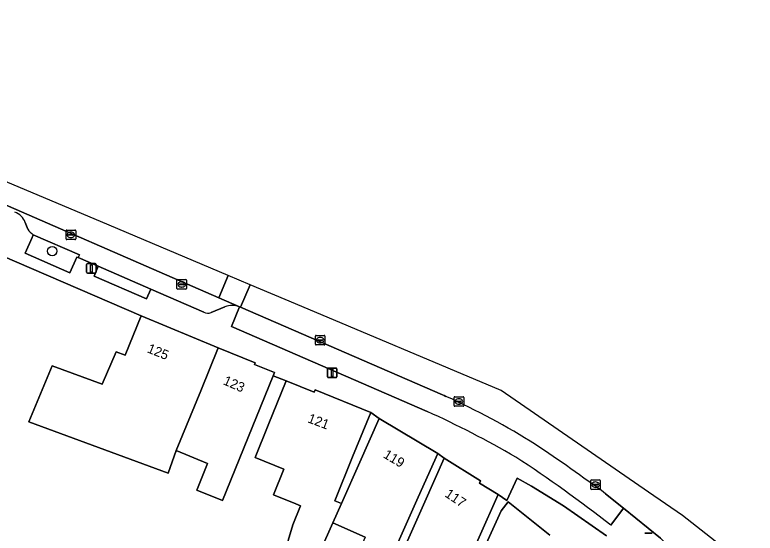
# Model space of a CAD drawing. Extents: x 159371 to 159986, y 382987 to 383597.
# Drawn here: x 159819.4 to 159896.5, y 383508.8 to 383562.9 of the extents above; entities that cross this region are included whole.
import ezdxf

# ---------------------------------------------------------------- set-up
doc = ezdxf.new("R2010")
doc.units = 0
for name, color, linetype in [('IMGEO_Boom', 7, 'Continuous'), ('IMGEO_Erf', 7, 'Continuous'), ('IMGEO_Groenvoorziening', 7, 'Continuous'), ('IMGEO_Kolk', 7, 'Continuous'), ('IMGEO_Lichtmast', 7, 'Continuous'), ('IMGEO_Pand', 7, 'Continuous'), ('IMGEO_Pand_nummerreeks', 7, 'Continuous'), ('IMGEO_Parkeervlak_open', 7, 'Continuous'), ('IMGEO_Rijbaan_lokaal_open', 7, 'Continuous'), ('IMGEO_Voetpad_open', 7, 'Continuous')]:
    doc.layers.add(name, color=color, linetype=linetype)

msp = doc.modelspace()

# ---------------------------------------------------------------- linework, layer by layer
at = {"layer": 'IMGEO_Boom'}
msp.add_circle((159823.277, 383538.227), 0.489, dxfattribs=at)
at = {"layer": 'IMGEO_Erf'}
for points in [[(159847.848, 383508.052), (159848.338, 383509.707), (159849.144, 383511.684), (159848.644, 383511.888), (159846.316, 383512.836), (159847.403, 383515.506), (159844.413, 383516.724), (159845.778, 383520.075), (159847.664, 383524.705), (159846.297, 383525.234), (159844.55, 383520.944), (159841.002, 383512.232), (159838.335, 383513.318), (159839.466, 383516.095), (159836.206, 383517.423), (159835.345, 383515.085), (159820.854, 383520.42), (159823.265, 383526.265), (159828.493, 383524.34), (159829.948, 383527.732), (159830.874, 383527.363), (159832.543, 383531.462), (159816.278, 383538.482)], [(159859.46, 383506.149), (159862.092, 383512.075), (159864.122, 383516.644), (159863.438, 383517.139), (159861.408, 383512.57), (159856.031, 383500.465)], [(159881.025, 383508.561), (159876.551, 383511.661), (159873.208, 383513.721), (159871.702, 383514.57), (159870.626, 383512.228), (159869.733, 383512.846), (159865.787, 383503.963)], [(159866.622, 383503.592), (159870.04, 383511.156), (159870.765, 383512.074), (159875.131, 383508.62)], [(159855.882, 383508.422), (159852.52, 383509.915), (159848.811, 383501.568)]]:
    msp.add_lwpolyline(points, dxfattribs=at)
msp.add_lwpolyline([(159856.462, 383521.407), (159854.576, 383516.777), (159852.716, 383512.211), (159853.404, 383511.905), (159855.316, 383516.209), (159857.345, 383520.778)], close=True, dxfattribs=at)
at = {"layer": 'IMGEO_Groenvoorziening'}
msp.add_lwpolyline([(159821.311, 383539.935), (159821.193, 383539.656), (159820.458, 383538.02), (159825.126, 383535.972), (159825.846, 383537.603), (159825.998, 383537.554), (159826.123, 383537.836)], close=True, dxfattribs=at)
at = {"layer": 'IMGEO_Kolk'}
for p, q in [((159824.724, 383539.493), (159824.724, 383540.345)), ((159824.799, 383540.419), (159825.651, 383540.419)), ((159825.725, 383540.345), (159825.725, 383539.493)), ((159824.983, 383539.913), (159824.983, 383539.925)), ((159825.421, 383539.876), (159825.023, 383539.876)), ((159825.026, 383539.962), (159825.424, 383539.962)), ((159825.235, 383539.639), (159825.21, 383539.639)), ((159825.212, 383540.199), (159825.237, 383540.199)), ((159825.467, 383539.925), (159825.467, 383539.913)), ((159825.651, 383539.419), (159824.799, 383539.419)), ((159836.273, 383534.331), (159836.273, 383535.183)), ((159836.348, 383535.257), (159837.2, 383535.257)), ((159836.761, 383535.037), (159836.786, 383535.037)), ((159837.274, 383535.183), (159837.274, 383534.331)), ((159837.2, 383534.257), (159836.348, 383534.257)), ((159836.532, 383534.751), (159836.532, 383534.763)), ((159836.97, 383534.714), (159836.572, 383534.714)), ((159836.575, 383534.8), (159836.973, 383534.8)), ((159836.784, 383534.477), (159836.759, 383534.477)), ((159837.016, 383534.763), (159837.016, 383534.751)), ((159850.766, 383529.44), (159851.618, 383529.44)), ((159850.691, 383528.514), (159850.691, 383529.366)), ((159850.95, 383528.934), (159850.95, 383528.946)), ((159851.388, 383528.897), (159850.99, 383528.897)), ((159850.993, 383528.983), (159851.391, 383528.983)), ((159851.202, 383528.66), (159851.177, 383528.66)), ((159851.179, 383529.22), (159851.204, 383529.22)), ((159851.434, 383528.946), (159851.434, 383528.934)), ((159851.692, 383529.366), (159851.692, 383528.514)), ((159851.618, 383528.44), (159850.766, 383528.44)), ((159865.144, 383522.123), (159865.144, 383522.975)), ((159865.219, 383523.049), (159866.071, 383523.049)), ((159865.403, 383522.543), (159865.403, 383522.555)), ((159865.841, 383522.506), (159865.443, 383522.506)), ((159865.446, 383522.592), (159865.844, 383522.592)), ((159865.632, 383522.829), (159865.657, 383522.829)), ((159865.887, 383522.555), (159865.887, 383522.543)), ((159866.145, 383522.975), (159866.145, 383522.123)), ((159866.071, 383522.049), (159865.219, 383522.049)), ((159865.655, 383522.269), (159865.63, 383522.269)), ((159879.37, 383513.454), (159879.37, 383514.306)), ((159879.445, 383514.38), (159880.297, 383514.38)), ((159879.858, 383514.16), (159879.883, 383514.16)), ((159880.371, 383514.306), (159880.371, 383513.454)), ((159880.297, 383513.38), (159879.445, 383513.38)), ((159879.629, 383513.874), (159879.629, 383513.886)), ((159880.067, 383513.837), (159879.669, 383513.837)), ((159879.672, 383513.923), (159880.07, 383513.923)), ((159879.881, 383513.6), (159879.856, 383513.6)), ((159880.113, 383513.886), (159880.113, 383513.874))]:
    msp.add_line(p, q, dxfattribs=at)
for points in [[(159824.724, 383539.493), (159824.724, 383540.345)], [(159824.799, 383540.419), (159825.651, 383540.419)], [(159825.725, 383540.345), (159825.725, 383539.493)], [(159825.651, 383539.419), (159824.799, 383539.419)], [(159836.273, 383534.331), (159836.273, 383535.183)], [(159836.348, 383535.257), (159837.2, 383535.257)], [(159837.274, 383535.183), (159837.274, 383534.331)], [(159837.2, 383534.257), (159836.348, 383534.257)], [(159850.766, 383529.44), (159851.618, 383529.44)], [(159850.691, 383528.514), (159850.691, 383529.366)], [(159851.692, 383529.366), (159851.692, 383528.514)], [(159851.618, 383528.44), (159850.766, 383528.44)], [(159865.144, 383522.123), (159865.144, 383522.975)], [(159865.219, 383523.049), (159866.071, 383523.049)], [(159866.145, 383522.975), (159866.145, 383522.123)], [(159866.071, 383522.049), (159865.219, 383522.049)], [(159879.37, 383513.454), (159879.37, 383514.306)], [(159879.445, 383514.38), (159880.297, 383514.38)], [(159880.371, 383514.306), (159880.371, 383513.454)], [(159880.297, 383513.38), (159879.445, 383513.38)]]:
    msp.add_lwpolyline(points, dxfattribs=at)
for centre, radius, start, end in [((159824.801, 383540.343), 0.0765, 91.55205, 178.44795), ((159824.801, 383540.343), 0.0765, 91.55205, 178.44795), ((159825.649, 383540.343), 0.0765, 1.55205, 88.44795), ((159825.649, 383540.343), 0.0765, 1.55205, 88.44795), ((159824.801, 383539.495), 0.0765, 181.55205, 268.44795), ((159824.801, 383539.495), 0.0765, 181.55205, 268.44795), ((159825.023, 383539.922), 0.0403, 85.87752, 175.75265), ((159825.02, 383539.912), 0.0366, 178.93798, 274.71019), ((159825.424, 383539.919), 0.043, 264.86636, 352.45326), ((159825.428, 383539.924), 0.0386, 1.73085, 96.63898), ((159825.649, 383539.495), 0.0765, 271.55205, 358.44795), ((159825.649, 383539.495), 0.0765, 271.55205, 358.44795), ((159836.35, 383535.181), 0.0765, 91.55205, 178.44795), ((159836.35, 383535.181), 0.0765, 91.55205, 178.44795), ((159837.198, 383535.181), 0.0765, 1.55205, 88.44795), ((159837.198, 383535.181), 0.0765, 1.55205, 88.44795), ((159836.35, 383534.333), 0.0765, 181.55205, 268.44795), ((159836.35, 383534.333), 0.0765, 181.55205, 268.44795), ((159836.572, 383534.76), 0.0403, 85.87752, 175.75265), ((159836.569, 383534.75), 0.0366, 178.93798, 274.71019), ((159836.973, 383534.757), 0.043, 264.86636, 352.45326), ((159836.977, 383534.762), 0.0386, 1.73085, 96.63898), ((159837.198, 383534.333), 0.0765, 271.55205, 358.44795), ((159837.198, 383534.333), 0.0765, 271.55205, 358.44795), ((159850.768, 383529.364), 0.0765, 91.55205, 178.44795), ((159850.768, 383529.364), 0.0765, 91.55205, 178.44795), ((159851.616, 383529.364), 0.0765, 1.55205, 88.44795), ((159851.616, 383529.364), 0.0765, 1.55205, 88.44795), ((159850.99, 383528.943), 0.0403, 85.87752, 175.75265), ((159850.987, 383528.933), 0.0366, 178.93798, 274.71019), ((159851.391, 383528.94), 0.043, 264.86636, 352.45326), ((159851.395, 383528.945), 0.0386, 1.73085, 96.63898), ((159850.768, 383528.516), 0.0765, 181.55205, 268.44795), ((159850.768, 383528.516), 0.0765, 181.55205, 268.44795), ((159851.616, 383528.516), 0.0765, 271.55205, 358.44795), ((159851.616, 383528.516), 0.0765, 271.55205, 358.44795), ((159865.221, 383522.973), 0.0765, 91.55205, 178.44795), ((159865.221, 383522.973), 0.0765, 91.55205, 178.44795), ((159865.443, 383522.552), 0.0403, 85.87752, 175.75265), ((159865.44, 383522.542), 0.0366, 178.93798, 274.71019), ((159865.844, 383522.549), 0.043, 264.86636, 352.45326), ((159865.848, 383522.554), 0.0386, 1.73085, 96.63898), ((159866.069, 383522.973), 0.0765, 1.55205, 88.44795), ((159866.069, 383522.973), 0.0765, 1.55205, 88.44795), ((159865.221, 383522.125), 0.0765, 181.55205, 268.44795), ((159865.221, 383522.125), 0.0765, 181.55205, 268.44795), ((159866.069, 383522.125), 0.0765, 271.55205, 358.44795), ((159866.069, 383522.125), 0.0765, 271.55205, 358.44795), ((159879.447, 383514.304), 0.0765, 91.55205, 178.44795), ((159879.447, 383514.304), 0.0765, 91.55205, 178.44795), ((159880.295, 383514.304), 0.0765, 1.55205, 88.44795), ((159880.295, 383514.304), 0.0765, 1.55205, 88.44795), ((159879.447, 383513.456), 0.0765, 181.55205, 268.44795), ((159879.447, 383513.456), 0.0765, 181.55205, 268.44795), ((159879.669, 383513.883), 0.0403, 85.87752, 175.75265), ((159879.666, 383513.873), 0.0366, 178.93798, 274.71019), ((159880.07, 383513.88), 0.043, 264.86636, 352.45326), ((159880.074, 383513.885), 0.0386, 1.73085, 96.63898), ((159880.295, 383513.456), 0.0765, 271.55205, 358.44795), ((159880.295, 383513.456), 0.0765, 271.55205, 358.44795)]:
    msp.add_arc(centre, radius, start, end, dxfattribs=at)
for centre, major_axis, ratio, start_param, end_param in [((159825.211, 383539.919), (-0.387, 0.002), 0.722429, 4.712389, 7.853982), ((159825.236, 383539.919), (-0.39, 0.002), 0.717154, 1.570796, 4.712389), ((159836.76, 383534.757), (-0.387, 0.002), 0.722429, 4.712389, 7.853982), ((159836.785, 383534.757), (-0.39, 0.002), 0.717154, 1.570796, 4.712389), ((159851.178, 383528.94), (-0.387, 0.002), 0.722429, 4.712389, 7.853982), ((159851.203, 383528.94), (-0.39, 0.002), 0.717154, 1.570796, 4.712389), ((159865.631, 383522.549), (-0.387, 0.002), 0.722429, 4.712389, 7.853982), ((159865.656, 383522.549), (-0.39, 0.002), 0.717154, 1.570796, 4.712389), ((159879.857, 383513.88), (-0.387, 0.002), 0.722429, 4.712389, 7.853982), ((159879.882, 383513.88), (-0.39, 0.002), 0.717154, 1.570796, 4.712389)]:
    msp.add_ellipse(centre, major_axis=major_axis, ratio=ratio, start_param=start_param, end_param=end_param, dxfattribs=at)
at = {"layer": 'IMGEO_Lichtmast'}
for p, q in [((159826.862, 383536.018), (159826.862, 383536.818)), ((159826.862, 383536.818), (159826.862, 383536.018)), ((159826.962, 383536.918), (159827.752, 383536.918)), ((159827.752, 383536.918), (159826.962, 383536.918)), ((159827.852, 383536.818), (159827.852, 383536.018)), ((159827.852, 383536.018), (159827.852, 383536.818)), ((159827.752, 383535.918), (159826.962, 383535.918)), ((159826.962, 383535.918), (159827.752, 383535.918)), ((159851.947, 383525.135), (159851.947, 383525.935)), ((159851.947, 383525.935), (159851.947, 383525.135)), ((159852.047, 383526.035), (159852.837, 383526.035)), ((159852.837, 383526.035), (159852.047, 383526.035)), ((159852.937, 383525.935), (159852.937, 383525.135)), ((159852.937, 383525.135), (159852.937, 383525.935)), ((159852.837, 383525.035), (159852.047, 383525.035)), ((159852.047, 383525.035), (159852.837, 383525.035)), ((159884.996, 383508.821), (159885.786, 383508.821)), ((159885.786, 383508.821), (159884.996, 383508.821))]:
    msp.add_line(p, q, dxfattribs=at)
for points in [[(159827.282, 383536.793), (159827.432, 383536.793), (159827.432, 383536.043), (159827.282, 383536.043), (159827.282, 383536.793)], [(159852.367, 383525.91), (159852.517, 383525.91), (159852.517, 383525.16), (159852.367, 383525.16), (159852.367, 383525.91)]]:
    msp.add_lwpolyline(points, dxfattribs=at)
for centre, start, end in [((159826.962, 383536.818), 90, 180), ((159826.962, 383536.818), 90, 180), ((159827.752, 383536.818), 0, 90), ((159827.752, 383536.818), 360, 90), ((159826.962, 383536.018), 180, 270), ((159826.962, 383536.018), 180, 270), ((159827.752, 383536.018), 270, 0), ((159827.752, 383536.018), 270, 0), ((159852.047, 383525.935), 90, 180), ((159852.047, 383525.935), 90, 180), ((159852.837, 383525.935), 0, 90), ((159852.837, 383525.935), 360, 90), ((159852.047, 383525.135), 180, 270), ((159852.047, 383525.135), 180, 270), ((159852.837, 383525.135), 270, 0), ((159852.837, 383525.135), 270, 0)]:
    msp.add_arc(centre, 0.1, start, end, dxfattribs=at)
at = {"layer": 'IMGEO_Pand'}
for points in [[(159832.543, 383531.462), (159830.874, 383527.363), (159829.948, 383527.732), (159828.493, 383524.34), (159823.265, 383526.265), (159820.854, 383520.42), (159835.345, 383515.085), (159836.206, 383517.423), (159838.745, 383523.656), (159840.57, 383528.137)], [(159844.55, 383520.944), (159846.297, 383525.234), (159846.436, 383525.574), (159844.359, 383526.42), (159844.42, 383526.569), (159840.57, 383528.137), (159838.745, 383523.656), (159836.206, 383517.423), (159839.466, 383516.095), (159838.335, 383513.318), (159841.002, 383512.232)], [(159854.576, 383516.777), (159856.462, 383521.407), (159850.666, 383523.768), (159850.566, 383523.523), (159847.664, 383524.705), (159845.778, 383520.075), (159844.413, 383516.724), (159847.403, 383515.506), (159846.316, 383512.836), (159848.644, 383511.888), (159849.144, 383511.684), (159848.338, 383509.707), (159847.848, 383508.052), (159847.658, 383506.82), (159847.613, 383505.515), (159847.575, 383504.409), (159847.691, 383503.131), (159847.883, 383501.981), (159848.811, 383501.568), (159852.52, 383509.915), (159853.404, 383511.905), (159852.716, 383512.211)], [(159852.52, 383509.915), (159855.882, 383508.422), (159852.954, 383501.831), (159856.031, 383500.465), (159861.408, 383512.57), (159863.438, 383517.139), (159857.345, 383520.778), (159855.316, 383516.209), (159853.404, 383511.905)], [(159865.563, 383501.211), (159866.622, 383503.592), (159865.787, 383503.963), (159869.733, 383512.846), (159867.778, 383514.029), (159867.887, 383514.274), (159864.122, 383516.644), (159862.092, 383512.075), (159859.46, 383506.149), (159863.597, 383504.311), (159861.676, 383500), (159861.411, 383499.406), (159863.997, 383498.091), (159864.855, 383500), (159865.442, 383501.307)]]:
    msp.add_lwpolyline(points, close=True, dxfattribs=at)
msp.add_lwpolyline([(159875.131, 383508.62), (159870.765, 383512.074), (159870.04, 383511.156), (159866.622, 383503.592)], dxfattribs=at)
at = {"layer": 'IMGEO_Parkeervlak_open'}
for points in [[(159842.799, 383532.409), (159840.647, 383533.344), (159778.119, 383560.596)], [(159820.479, 383541.217), (159820.738, 383540.512)], [(159821.311, 383539.935), (159826.123, 383537.836), (159825.998, 383537.554), (159828.063, 383536.659), (159833.558, 383534.262), (159839.062, 383531.869)], [(159839.839, 383531.818), (159841.272, 383532.425)], [(159863.927, 383523.247), (159842.901, 383532.371), (159842.799, 383532.409), (159841.947, 383530.367), (159862.321, 383521.51)], [(159864.292, 383523.084), (159864.11, 383523.166), (159863.927, 383523.247)], [(159881.463, 383509.656), (159882.806, 383511.424), (159880.93, 383512.922)]]:
    msp.add_lwpolyline(points, dxfattribs=at)
for centre, radius, start, end in [((159818.671, 383540.456), 1.961, 22.81883, 68.71744), ((159822.142, 383541.334), 1.627, 210.33015, 239.27127), ((159842.016, 383530.562), 2.006, 67.02537, 111.77397), ((159839.494, 383532.514), 0.776, 236.14056, 296.34876), ((159833.031, 383453.753), 76.052, 57.75006, 65.72982), ((159822.94, 383433.809), 96.137, 59.6136, 65.81819), ((159773.721, 383368.423), 179.927, 53.4269, 56.2764), ((159799.825, 383406.086), 131.877, 51.75339, 57.04208)]:
    msp.add_arc(centre, radius, start, end, dxfattribs=at)
at = {"layer": 'IMGEO_Rijbaan_lokaal_open'}
for points in [[(159841.625, 383535.678), (159829.216, 383540.909), (159798.574, 383553.825), (159775.74, 383562.852), (159775.308, 383561.823), (159778.119, 383560.596), (159840.647, 383533.344), (159841.625, 383535.678)], [(159843.899, 383534.72), (159841.625, 383535.678), (159841.625, 383535.678), (159840.647, 383533.344), (159842.799, 383532.409), (159842.901, 383532.371)]]:
    msp.add_lwpolyline(points, close=True, dxfattribs=at)
for points in [[(159843.899, 383534.72), (159842.901, 383532.371), (159863.927, 383523.247), (159864.11, 383523.166), (159864.292, 383523.084)], [(159880.93, 383512.922), (159882.806, 383511.424), (159886.66, 383508.289), (159887.78, 383507.162), (159889.344, 383505.626), (159890.216, 383504.657), (159891.785, 383502.656), (159891.927, 383502.435), (159892.075, 383502.218), (159893.167, 383500.653), (159894.117, 383501.311), (159896.507, 383502.966), (159895.437, 383505.552), (159888.938, 383510.652), (159885.394, 383513.1), (159870.056, 383523.694), (159848.631, 383532.725), (159843.899, 383534.72)]]:
    msp.add_lwpolyline(points, dxfattribs=at)
for centre, radius, start, end in [((159833.031, 383453.753), 76.052, 57.75006, 65.72982), ((159773.721, 383368.423), 179.927, 53.4269, 56.2764)]:
    msp.add_arc(centre, radius, start, end, dxfattribs=at)
at = {"layer": 'IMGEO_Voetpad_open'}
for points in [[(159820.738, 383540.512), (159820.479, 383541.217)], [(159839.062, 383531.869), (159833.558, 383534.262), (159833.101, 383533.255), (159827.645, 383535.611), (159828.063, 383536.659), (159825.998, 383537.554), (159825.846, 383537.603), (159825.126, 383535.972), (159820.458, 383538.02), (159821.193, 383539.656), (159821.311, 383539.935)], [(159816.278, 383538.482), (159832.543, 383531.462), (159840.57, 383528.137), (159844.42, 383526.569), (159844.359, 383526.42), (159846.436, 383525.574), (159846.297, 383525.234), (159847.664, 383524.705), (159850.566, 383523.523), (159850.666, 383523.768), (159856.462, 383521.407), (159857.345, 383520.778), (159863.438, 383517.139), (159864.122, 383516.644), (159867.887, 383514.274), (159867.778, 383514.029), (159869.733, 383512.846), (159870.626, 383512.228), (159871.702, 383514.57), (159873.208, 383513.721), (159876.551, 383511.661), (159881.025, 383508.561)], [(159841.272, 383532.425), (159839.839, 383531.818)], [(159862.321, 383521.51), (159841.947, 383530.367), (159842.799, 383532.409)], [(159882.806, 383511.424), (159881.463, 383509.656)], [(159886.66, 383508.289), (159882.806, 383511.424)]]:
    msp.add_lwpolyline(points, dxfattribs=at)
msp.add_lwpolyline([(159833.558, 383534.262), (159828.063, 383536.659), (159827.645, 383535.611), (159833.101, 383533.255)], close=True, dxfattribs=at)
for centre, radius, start, end in [((159818.671, 383540.456), 1.961, 22.81883, 68.71744), ((159822.142, 383541.334), 1.627, 210.33015, 239.27127), ((159842.016, 383530.562), 2.006, 67.02537, 111.77397), ((159839.494, 383532.514), 0.776, 236.14056, 296.34876), ((159822.94, 383433.809), 96.137, 59.6136, 65.81819), ((159799.825, 383406.086), 131.877, 51.75339, 57.04208)]:
    msp.add_arc(centre, radius, start, end, dxfattribs=at)

# ---------------------------------------------------------------- texts
at = {"layer": 'IMGEO_Pand_nummerreeks'}
for s, rotation, p in [('125', 337.84495, (159833.095, 383527.695)), ('123', 336.39987, (159841.01, 383524.365)), ('121', 339.45373, (159849.813, 383520.397)), ('119', 329.15255, (159857.684, 383516.756)), ('117', 325.90653, (159864.099, 383512.699))]:
    msp.add_text(s, height=1, rotation=rotation, dxfattribs=at).set_placement(p)

doc.saveas('drawing.dxf')
